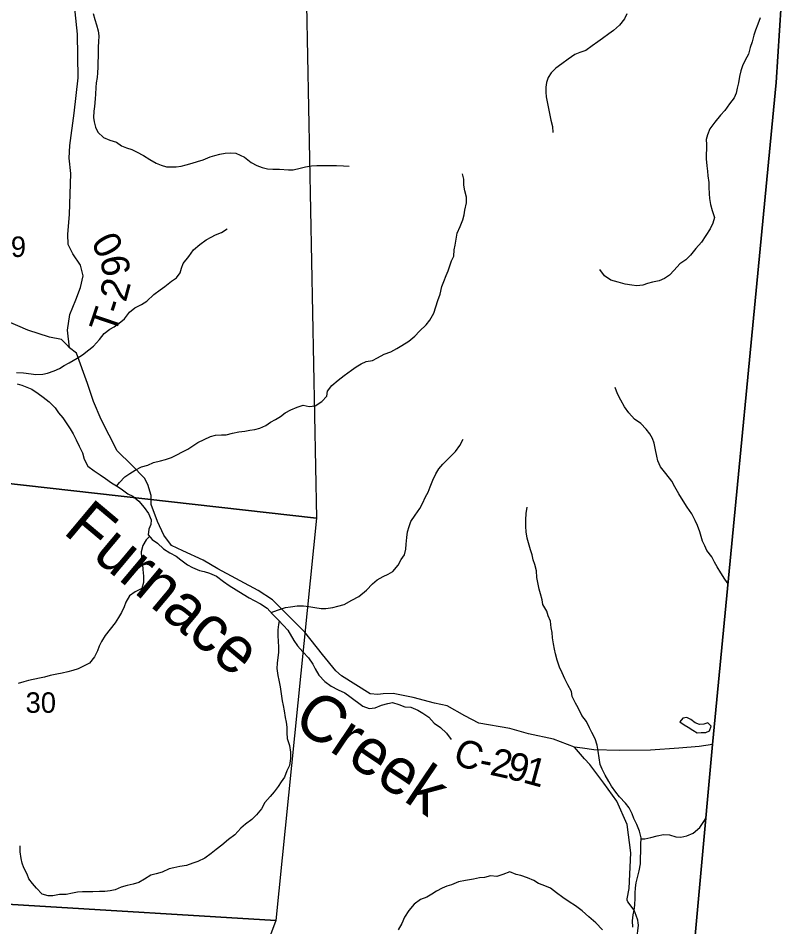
# Model space of a CAD drawing. Extents: x 1624196 to 2029251, y 146837 to 440034.
# Drawn here: x 1916230 to 1924399, y 283198 to 293004 of the extents above; entities that cross this region are included whole.
import ezdxf

# ---------------------------------------------------------------- set-up
doc = ezdxf.new("R2010")
doc.units = 0
for name, color, linetype in [('GM_X_Adjacent_County', 7, 'Continuous'), ('GM_X_County', 7, 'Continuous'), ('GM_X_County_Road', 7, 'Continuous'), ('GM_X_County_Road_Text', 7, 'Continuous'), ('GM_X_Minor_Lake', 7, 'Continuous'), ('GM_X_Minor_River', 7, 'Continuous'), ('GM_X_Minor_River_Text', 7, 'Continuous'), ('GM_X_Section', 7, 'Continuous'), ('GM_X_Section_Text', 7, 'Continuous'), ('GM_X_Township', 7, 'Continuous'), ('GM_X_Township_Road', 7, 'Continuous'), ('GM_X_Township_Road_Text', 7, 'Continuous')]:
    doc.layers.add(name, color=color, linetype=linetype)

msp = doc.modelspace()

# ---------------------------------------------------------------- linework, layer by layer
at = {"layer": 'GM_X_Adjacent_County'}
msp.add_lwpolyline([(1897145.2, 247540.1), (1909492.1, 246715.2), (1909526.5, 246833.4), (1910924.1, 251643.7), (1912105.7, 265904.3), (1912709.1, 273186.7), (1920427.2, 272579.1), (1921996.9, 272455.3), (1922190.7, 274667.2), (1922298.7, 275899.5), (1922453, 277697.2), (1923046.2, 277654), (1923341.7, 280921.1), (1923725.6, 285166.1), (1924414, 292310.8), (1924468.7, 293153.3), (1924886.6, 299586.5), (1925255.5, 303585.6), (1925774.5, 309210.6), (1931070.5, 308772.3), (1932945.8, 308617.1), (1934621.6, 308531.9), (1940473.1, 308073.5)], dxfattribs=at)
at = {"layer": 'GM_X_County'}
msp.add_lwpolyline([(1897304.4, 311233.1), (1901800, 310959.2), (1903135.1, 310877.8), (1905084.1, 310759.1), (1910566.5, 310425.2), (1912652.3, 310262.4), (1915328.5, 310053.6), (1915439.7, 310044.9), (1917959.5, 309848.4), (1919830.8, 309702.3), (1925774.5, 309210.6), (1925255.5, 303585.6), (1924886.6, 299586.5), (1924468.7, 293153.3), (1924414, 292310.8), (1923725.6, 285166.1), (1923341.7, 280921.1)], dxfattribs=at)
at = {"layer": 'GM_X_County_Road'}
msp.add_lwpolyline([(1923725.6, 285166.1), (1923581.7, 285143.3), (1923361.7, 285125.7), (1923055.6, 285105.9), (1922721, 285101.5), (1922446.3, 285108.6), (1922323.6, 285125.5), (1922237.2, 285137.4), (1922010.7, 285221.9), (1921738.7, 285281.3), (1921536.9, 285338.4), (1921204.9, 285396.1), (1921050.6, 285476.5), (1920861.6, 285582.1), (1920726.6, 285612.7), (1920494.7, 285673.1), (1920279.2, 285717.8), (1920171.1, 285711), (1920113.4, 285704.5), (1920028.8, 285711.4), (1919721.5, 285906.3), (1919658, 285960.8), (1919515.5, 286137.7), (1919325.2, 286379.6), (1918976.1, 286725.8), (1918821.4, 286826.2), (1918386.8, 287059.9), (1918226.2, 287154.2), (1918007.4, 287254.9), (1917885.7, 287314), (1917802.8, 287426.2), (1917733.1, 287570.9), (1917664.5, 287755.7), (1917666.1, 287854.1), (1917631.5, 287972.6), (1917593.4, 288040.8), (1917457.7, 288181.7), (1917297.7, 288334.1), (1917125.1, 288674.8), (1917042.3, 288867.2), (1916979.4, 289062.2), (1916859.3, 289388.1), (1916785, 289446.5), (1916754.8, 289479.7), (1916697.3, 289536.5), (1916568.4, 289563.3), (1916334.2, 289635.6), (1916093.1, 289741.8)], dxfattribs=at)
at = {"layer": 'GM_X_Minor_Lake'}
for points in [[(1923686.8, 285390), (1923677.5, 285398.8), (1923631.5, 285386.8), (1923587.4, 285382.8), (1923537.4, 285400.9), (1923493.5, 285437), (1923449.5, 285459.1), (1923405.4, 285451.1), (1923375.4, 285409), (1923421.4, 285378.9), (1923463.3, 285354.8)], [(1923463.3, 285354.8), (1923513.3, 285320.8), (1923559.3, 285292.7), (1923605.3, 285294.6), (1923655.4, 285296.6), (1923695.4, 285314.6), (1923713.5, 285364.7), (1923686.8, 285390)]]:
    msp.add_lwpolyline(points, dxfattribs=at)
at = {"layer": 'GM_X_Minor_River'}
for points in [[(1917040.5, 293053.9), (1917058.4, 292989.8), (1917076.3, 292933.7), (1917094.3, 292867.6), (1917100.2, 292813.5), (1917098.1, 292749.3), (1917092, 292695.2), (1917091.9, 292587.1), (1917089.8, 292533), (1917089.7, 292476.9), (1917087.6, 292414.8), (1917083.6, 292364.7), (1917073.5, 292306.6), (1917067.4, 292254.5), (1917063.3, 292182.4), (1917061.3, 292132.3), (1917053.1, 292052.1), (1917047.1, 292002), (1917045, 291933.9), (1917048.9, 291883.8), (1917064.8, 291827.7), (1917088.8, 291775.6), (1917150.7, 291715.5), (1917220.7, 291689.3), (1917290.7, 291667.3), (1917344.7, 291627.1), (1917398.7, 291603.1), (1917456.7, 291587), (1917508.7, 291562.9), (1917582.7, 291522.8), (1917650.7, 291478.6), (1917720.6, 291438.5), (1917772.6, 291416.4), (1917830.6, 291400.3), (1917880.7, 291398.3), (1917934.7, 291400.3), (1917990.7, 291406.2), (1918042.8, 291420.2), (1918108.8, 291440.2), (1918166.9, 291458.2), (1918226.9, 291474.2), (1918303, 291506.2), (1918353.1, 291522.2), (1918407.1, 291536.1), (1918463.2, 291546.1), (1918521.2, 291552.1), (1918579.2, 291546), (1918675.2, 291505.9), (1918747.2, 291445.7), (1918807.2, 291413.6), (1918863.2, 291391.5), (1918923.2, 291379.5), (1918981.2, 291375.4), (1919053.2, 291375.3), (1919147.3, 291367.2), (1919199.3, 291369.2), (1919273.3, 291385.2), (1919331.4, 291399.2), (1919397.4, 291409.1), (1919453.5, 291413.1), (1919527.5, 291415), (1919597.5, 291413), (1919667.6, 291414.9), (1919741.6, 291410.8), (1919803.6, 291408.8)], [(1922801.4, 293051.2), (1922777.3, 292997.2), (1922723.2, 292929.1), (1922657.1, 292871.1), (1922607, 292835), (1922536.9, 292785), (1922486.8, 292749), (1922426.7, 292707), (1922358.6, 292654.9), (1922292.6, 292634.9), (1922240.5, 292610.9), (1922168.4, 292560.9), (1922100.3, 292512.9), (1922034.2, 292464.8), (1921986.1, 292414.8), (1921952, 292362.7), (1921933.9, 292310.7), (1921927.9, 292258.6), (1921925.8, 292206.5), (1921929.7, 292154.4), (1921939.7, 292100.3), (1921955.6, 292028.1), (1921969.5, 291956), (1921981.4, 291903.9), (1921997.3, 291835.8), (1922003.3, 291769.6)], [(1924242.1, 293006), (1924216, 292937.9), (1924191.9, 292875.8), (1924173.8, 292819.7), (1924153.7, 292749.6), (1924133.6, 292687.5), (1924113.5, 292617.4), (1924079.4, 292549.3), (1924051.3, 292491.2), (1924031.2, 292435.1), (1924019.1, 292375), (1924007, 292306.9), (1923992.9, 292248.8), (1923982.8, 292194.8), (1923958.8, 292142.7), (1923910.6, 292080.6), (1923860.5, 292008.5), (1923814.4, 291956.5), (1923750.3, 291880.4), (1923698.2, 291810.3), (1923674.1, 291746.2), (1923658, 291696.1), (1923659.9, 291642), (1923659.7, 291487.8), (1923665.6, 291411.6), (1923671.5, 291351.5), (1923677.5, 291301.4), (1923685.4, 291231.3), (1923685.3, 291179.2), (1923689.2, 291109.1), (1923693.1, 291057), (1923703.1, 290992.8), (1923721, 290928.7), (1923748.9, 290854.5), (1923730.8, 290790.5), (1923700.7, 290730.4), (1923652.6, 290660.3), (1923606.5, 290588.2), (1923546.3, 290518.1), (1923490.2, 290448), (1923438.1, 290398), (1923372, 290352), (1923313.9, 290283.9), (1923261.8, 290229.8), (1923207.7, 290193.8), (1923151.7, 290169.8), (1923077.6, 290155.9), (1923025.6, 290139.9), (1922975.5, 290123.9), (1922909.5, 290113.9), (1922855.5, 290122), (1922783.4, 290134.1), (1922709.4, 290156.2), (1922629.4, 290178.3), (1922561.4, 290224.4), (1922511.5, 290290.6)], [(1917296.3, 287955.8), (1917323.8, 287994.6), (1917379.9, 288054.7), (1917434, 288090.7), (1917492.1, 288126.7), (1917562.1, 288160.7), (1917630.2, 288180.7), (1917692.3, 288208.7), (1917766.3, 288226.7), (1917820.4, 288240.7), (1917884.4, 288264.7), (1917934.5, 288286.7), (1918010.6, 288328.7), (1918062.6, 288354.7), (1918114.7, 288390.7), (1918168.8, 288426.8), (1918238.9, 288458.8), (1918304.9, 288490.8), (1918359, 288504.7), (1918425, 288506.7), (1918475.1, 288508.7), (1918545.1, 288526.6), (1918613.2, 288538.6), (1918677.2, 288548.6), (1918731.3, 288558.5), (1918783.3, 288564.5), (1918837.3, 288580.5), (1918903.4, 288608.5), (1918953.5, 288644.5), (1919009.6, 288674.5), (1919061.6, 288706.5), (1919111.7, 288744.6), (1919173.8, 288778.6), (1919243.8, 288806.6), (1919307.9, 288826.6), (1919371.9, 288812.5), (1919436, 288820.5), (1919508.1, 288868.5), (1919564.2, 288926.5), (1919570.2, 288978.6), (1919616.4, 289040.7), (1919686.5, 289096.8), (1919750.6, 289146.8), (1919828.7, 289204.8), (1919878.8, 289242.9), (1919934.8, 289272.9), (1919988.9, 289298.9), (1920056.9, 289310.8), (1920109, 289338.8), (1920181.1, 289376.9), (1920253.2, 289404.8), (1920319.2, 289438.9), (1920373.3, 289470.9), (1920449.4, 289518.9), (1920513.5, 289573), (1920561.6, 289625), (1920633.7, 289695.1), (1920673.8, 289745.1), (1920718, 289821.2), (1920738.1, 289889.3), (1920762.2, 289957.4), (1920784.3, 290027.5), (1920804.4, 290109.7), (1920824.5, 290163.8), (1920850.6, 290225.8), (1920870.7, 290275.9), (1920890.7, 290332), (1920908.8, 290384.1), (1920934.9, 290436.1), (1920937, 290504.3), (1920947.1, 290556.3), (1920957.2, 290618.5), (1920971.3, 290684.6), (1921001.4, 290756.7), (1921029.5, 290828.8), (1921045.6, 290880.8), (1921053.6, 290932.9), (1921069.8, 291011.1), (1921071.8, 291073.2), (1921053.9, 291141.3), (1921040, 291203.4), (1921040.1, 291265.5), (1921028.2, 291325.7)], [(1916212.8, 289181.6), (1916288.9, 289175.5), (1916368.9, 289165.5), (1916418.9, 289157.4), (1916494.9, 289163.4), (1916545, 289173.4), (1916619.1, 289199.3), (1916675.1, 289223.3), (1916727.2, 289255.4), (1916781.3, 289285.4), (1916867.4, 289335.4), (1916923.4, 289369.4), (1916993.6, 289425.5), (1917043.6, 289463.5), (1917107.8, 289535.6), (1917159.9, 289599.6), (1917218, 289649.7), (1917268, 289673.7), (1917322.1, 289713.7), (1917376.2, 289757.8), (1917430.3, 289829.8), (1917488.4, 289879.9), (1917562.5, 289915.9), (1917620.6, 289949.9), (1917694.7, 290022), (1917762.8, 290074), (1917812.9, 290110), (1917887, 290166.1), (1917939.1, 290202.1), (1917977.2, 290254.2), (1917993.2, 290306.3), (1918011.3, 290358.3), (1918071.5, 290432.4), (1918121.6, 290502.5), (1918189.7, 290560.6), (1918259.8, 290612.6), (1918311.9, 290642.6), (1918361.9, 290666.6), (1918426, 290692.6), (1918488.1, 290730.6)], [(1916218.7, 289057.4), (1916270.7, 289043.3), (1916322.7, 289023.2), (1916376.7, 288999.2), (1916446.6, 288955), (1916498.6, 288912.9), (1916564.6, 288862.8), (1916628.5, 288798.6), (1916666.5, 288746.5), (1916710.4, 288690.3), (1916756.4, 288628.2), (1916790.3, 288572.1), (1916822.2, 288520), (1916856.2, 288453.8), (1916890.1, 288383.7), (1916926, 288313.5), (1916941.9, 288245.4), (1916983.8, 288169.2), (1917049.8, 288119.1), (1917113.8, 288074.9), (1917171.8, 288036.8), (1917237.7, 287990.7), (1917291.7, 287958.6), (1917343.7, 287926.5), (1917413.7, 287872.3), (1917469.7, 287844.2), (1917533.6, 287792.1), (1917589.5, 287721.9), (1917635.5, 287657.8), (1917667.4, 287591.6), (1917663.3, 287539.5), (1917639.3, 287489.5), (1917633.2, 287429.4), (1917677.1, 287377.2), (1917733.1, 287337.1), (1917799.1, 287279), (1917867, 287232.8), (1917935, 287196.7), (1917987, 287160.6), (1918059, 287104.5), (1918112.9, 287074.4)], [(1923894.4, 286900.6), (1923857.7, 286951.4), (1923815.8, 287017.6), (1923775.8, 287083.7), (1923747.9, 287133.9), (1923717.9, 287192), (1923666, 287258.1), (1923644.1, 287310.3), (1923620.1, 287360.4), (1923602.2, 287410.5), (1923590.2, 287462.6), (1923564.3, 287528.7), (1923540.4, 287584.8), (1923502.5, 287657), (1923454.5, 287727.2), (1923408.6, 287795.3), (1923362.7, 287869.5), (1923320.8, 287945.7), (1923286.8, 288007.8), (1923220.9, 288092), (1923165, 288162.2), (1923137, 288226.3), (1923125.1, 288276.5), (1923109.2, 288344.6), (1923097.3, 288416.7), (1923079.3, 288466.8), (1923049.4, 288519), (1923011.4, 288569.1), (1922953.5, 288629.2), (1922885.5, 288677.4), (1922823.6, 288743.5), (1922775.6, 288809.7), (1922735.7, 288881.9), (1922701.8, 288950), (1922675.9, 289018.2)], [(1918961, 286589.6), (1919028.8, 286616.8), (1919116.9, 286642.8), (1919170.9, 286652.8), (1919241, 286662.7), (1919309, 286662.7), (1919367, 286656.6), (1919433, 286644.5), (1919503, 286634.5), (1919553.1, 286634.4), (1919627.1, 286644.4), (1919681.2, 286658.4), (1919751.2, 286676.3), (1919831.3, 286722.4), (1919909.4, 286764.4), (1919989.6, 286832.4), (1920053.7, 286898.5), (1920105.8, 286944.5), (1920169.9, 286978.6), (1920225.9, 287004.6), (1920276, 287034.6), (1920332.1, 287100.6), (1920366.2, 287160.7), (1920402.3, 287212.8), (1920416.4, 287274.9), (1920418.5, 287329), (1920426.6, 287401.1), (1920434.6, 287461.2), (1920450.7, 287517.3), (1920470.8, 287573.4), (1920516.9, 287641.5), (1920567, 287711.6), (1920595.1, 287765.6), (1920629.2, 287839.7), (1920655.3, 287889.8), (1920677.4, 287945.9), (1920705.5, 288020), (1920739.6, 288086.1), (1920771.7, 288140.2), (1920813.8, 288190.2), (1920952.1, 288328.4), (1920998.2, 288394.4), (1921034.3, 288460.5)], [(1921840.6, 286913.1), (1921830.7, 286967.2), (1921824.8, 287039.3), (1921806.9, 287107.5), (1921790.9, 287157.5), (1921779, 287213.7), (1921763.1, 287267.8), (1921739.1, 287343.9), (1921725.2, 287394), (1921715.3, 287462.2), (1921709.4, 287520.3), (1921711.5, 287590.4), (1921713.6, 287658.5), (1921725.7, 287726.6)], [(1917648, 287411.8), (1917613.1, 287373.3), (1917577, 287313.2), (1917558.9, 287245.1), (1917562.8, 287183), (1917572.7, 287108.8), (1917576.6, 287054.7), (1917582.5, 286982.6), (1917584.5, 286912.5), (1917564.4, 286848.4), (1917494.3, 286814.4), (1917430.2, 286770.3), (1917392.1, 286702.2), (1917374, 286650.1), (1917343.9, 286592.1), (1917311.8, 286536), (1917277.7, 286479.9), (1917221.6, 286411.8), (1917169.5, 286343.8), (1917129.4, 286277.7), (1917103.3, 286227.6), (1917085.2, 286177.5), (1917055.1, 286111.4), (1916999, 286045.3), (1916928.9, 286007.3), (1916878.8, 285983.3), (1916820.8, 285965.3), (1916766.7, 285949.3), (1916704.7, 285935.4), (1916648.6, 285923.4), (1916574.6, 285909.4), (1916512.5, 285893.4), (1916458.5, 285881.5), (1916342.4, 285857.5), (1916290.4, 285841.5), (1916228.3, 285825.5)], [(1918112.9, 287074.4), (1918186.9, 287042.2), (1918238.9, 287032.2), (1918297, 287016.1), (1918370.9, 286982), (1918446.9, 286923.8), (1918508.9, 286881.7), (1918584.9, 286833.5), (1918660.8, 286787.4), (1918724.8, 286749.3), (1918778.8, 286721.2), (1918844.8, 286683.1), (1918916.8, 286636.9), (1918976.7, 286572.8), (1919038.6, 286510.6), (1919094.6, 286448.5), (1919140.6, 286398.3), (1919206.4, 286288.1), (1919244.4, 286229.9), (1919302.3, 286165.8), (1919364.3, 286099.6), (1919412.2, 286031.5), (1919438.1, 285981.3), (1919476.1, 285913.2), (1919542, 285847), (1919610, 285796.9), (1919686, 285754.7), (1919758, 285722.6), (1919809.9, 285684.5), (1919949.9, 285580.2), (1920017.9, 285556.1), (1920085.9, 285562.1), (1920152, 285590.1), (1920220, 285610), (1920270.1, 285618), (1920338.1, 285597.9), (1920404.1, 285573.8), (1920470.1, 285567.8), (1920546.1, 285537.6), (1920600.1, 285503.5), (1920664.1, 285459.4), (1920722, 285397.2), (1920790, 285349.1), (1920853.9, 285289), (1920905.9, 285220.8)], [(1922866.1, 283195.4), (1922862.2, 283261.5), (1922870.3, 283327.7), (1922880.4, 283377.7), (1922886.5, 283433.8), (1922890.6, 283512), (1922890.6, 283562.1), (1922894.7, 283620.2), (1922902.8, 283674.3), (1922920.9, 283746.4), (1922933, 283802.5), (1922949.1, 283876.6), (1922949.2, 283946.7), (1922951.3, 284006.8), (1922953.4, 284083), (1922957.5, 284157.1), (1922937.6, 284229.3), (1922907.6, 284301.4), (1922877.7, 284367.6), (1922857.8, 284417.7), (1922825.8, 284483.8), (1922787.9, 284533.9), (1922723.9, 284600.1), (1922684, 284650.2), (1922634.1, 284716.4), (1922606.1, 284766.5), (1922568.2, 284834.7), (1922534.3, 284898.8), (1922512.3, 284948.9), (1922502.4, 285021.1), (1922490.5, 285093.2), (1922480.6, 285157.3), (1922458.7, 285227.5), (1922422.7, 285295.6), (1922398.8, 285345.8), (1922364.9, 285413.9), (1922314.9, 285480.1), (1922275, 285562.2), (1922247.1, 285612.4), (1922211.1, 285682.5), (1922203.2, 285738.6), (1922165.3, 285808.8), (1922133.4, 285872.9), (1922103.4, 285941.1), (1922075.5, 285999.2), (1922049.6, 286077.4), (1922031.7, 286143.5), (1922019.7, 286193.6), (1922009.8, 286251.7), (1921997.9, 286315.9), (1921994, 286374), (1921984, 286426.1), (1921976.1, 286498.2), (1921952.2, 286554.3), (1921936.3, 286606.4), (1921896.3, 286676.6), (1921886.4, 286726.7), (1921870.5, 286792.8), (1921856.5, 286842.9), (1921840.6, 286913.1)], [(1919047.1, 286501.2), (1919040.6, 286462.5), (1919034.5, 286402.4), (1919034.4, 286334.3), (1919036.3, 286284.2), (1919040.2, 286212.1), (1919040.2, 286160), (1919034.1, 286105.9), (1919026, 286043.8), (1919023.9, 285987.7), (1919033.8, 285909.5), (1919045.8, 285859.4), (1919057.7, 285789.3), (1919081.5, 285637), (1919091.4, 285586.9), (1919101.4, 285528.8), (1919113.3, 285456.6), (1919123.2, 285406.5), (1919129.1, 285352.5), (1919131.1, 285292.3), (1919135, 285232.2), (1919158.9, 285154.1), (1919168.8, 285081.9), (1919170.7, 285013.8), (1919158.6, 284939.7), (1919130.5, 284883.6), (1919104.4, 284813.5), (1919068.3, 284763.4), (1919036.2, 284713.4), (1918994.1, 284655.3), (1918952, 284603.2), (1918893.9, 284541.2), (1918855.8, 284473.1), (1918803.7, 284407), (1918753.6, 284356.9), (1918685.5, 284304.9), (1918635.4, 284262.9), (1918569.3, 284192.8), (1918499.2, 284140.7), (1918429.1, 284078.7), (1918369, 284034.6), (1918314.9, 283988.6), (1918246.8, 283938.6), (1918170.7, 283904.6), (1918114.6, 283884.6), (1918046.6, 283860.6), (1917976.5, 283848.6), (1917910.5, 283836.6), (1917858.4, 283822.7), (1917786.3, 283786.6), (1917718.3, 283768.7), (1917662.2, 283756.7), (1917594.1, 283712.6), (1917534.1, 283676.6), (1917472, 283658.6), (1917406, 283642.7), (1917341.9, 283624.7), (1917275.8, 283598.7), (1917223.8, 283586.7), (1917165.8, 283580.7), (1917107.7, 283580.8), (1917035.7, 283576.8), (1916983.7, 283574.9), (1916925.6, 283576.9), (1916869.6, 283572.9), (1916817.6, 283563), (1916747.5, 283549), (1916675.5, 283547), (1916605.4, 283533), (1916555.4, 283533.1), (1916489.4, 283549.2), (1916429.4, 283617.3), (1916385.5, 283667.5), (1916345.5, 283717.6), (1916327.6, 283767.7), (1916289.7, 283833.8), (1916273.7, 283885.9), (1916261.8, 283936), (1916251.9, 284006.2), (1916250, 284072.3)], [(1922956.9, 284147.5), (1922995.5, 284149.1), (1923061.5, 284163), (1923129.6, 284181), (1923195.6, 284193), (1923261.7, 284192.9), (1923331.7, 284170.8), (1923383.7, 284166.8), (1923449.8, 284180.7), (1923515.8, 284208.7), (1923587.9, 284268.8), (1923632.1, 284334.8), (1923657.9, 284375.7)], [(1922537.9, 283167.7), (1922466, 283239.8), (1922390, 283306), (1922320.1, 283372.2), (1922248.1, 283424.4), (1922178.1, 283466.5), (1922110.2, 283514.7), (1922042.2, 283564.8), (1921976.2, 283615), (1921898.2, 283649.1), (1921848.2, 283667.2), (1921796.3, 283697.3), (1921730.3, 283727.4), (1921658.3, 283753.5), (1921606.3, 283763.5), (1921538.3, 283793.6), (1921464.2, 283763.7), (1921398.1, 283741.7), (1921330.1, 283749.7), (1921264, 283731.8), (1921212, 283727.8), (1921145.9, 283713.8), (1921059.9, 283697.9), (1920983.8, 283683.9), (1920907.7, 283651.9), (1920857.7, 283635.9), (1920807.6, 283613.9), (1920747.6, 283583.9), (1920695.5, 283551.9), (1920641.4, 283519.9), (1920575.4, 283493.9), (1920505.3, 283441.9), (1920449.1, 283373.8), (1920401, 283303.7), (1920370.9, 283233.6), (1920332.8, 283167.5)]]:
    msp.add_lwpolyline(points, dxfattribs=at)
at = {"layer": 'GM_X_Section'}
for points in [[(1914338.9, 293517.7), (1919342.8, 293147.4), (1919449.5, 287608.5), (1913920, 288229.9), (1913971.5, 288921.8)], [(1913920, 288229.9), (1919449.5, 287608.5), (1919012.5, 283266.8), (1913558.5, 283598), (1913556.6, 283666.1)], [(1919012.5, 283266.8), (1917083.6, 278098), (1913215.6, 278342.1), (1913558.5, 283598)]]:
    msp.add_lwpolyline(points, close=True, dxfattribs=at)
at = {"layer": 'GM_X_Township'}
msp.add_lwpolyline([(1897304.4, 311233.1), (1901800, 310959.2), (1903135.1, 310877.8), (1905084.1, 310759.1), (1910566.5, 310425.2), (1912652.3, 310262.4), (1915328.5, 310053.6), (1915439.7, 310044.9), (1917959.5, 309848.4), (1919830.8, 309702.3), (1925774.5, 309210.6), (1925255.5, 303585.6), (1924886.6, 299586.5), (1924468.7, 293153.3), (1924414, 292310.8), (1923725.6, 285166.1), (1923341.7, 280921.1)], dxfattribs=at)
at = {"layer": 'GM_X_Township_Road'}
for points in [[(1916785, 289446.5), (1916763, 289638.4), (1916788.9, 289807.6), (1916853.3, 289963.7), (1916902.1, 290097.3), (1916931.1, 290224.4), (1916902.3, 290338), (1916821.2, 290460.3), (1916768.5, 290563.3), (1916765.9, 290673.5), (1916784.7, 290886.6), (1916798.1, 291326.2), (1916782, 291492.3), (1916788.8, 291628.8), (1916834.3, 291979), (1916879.2, 292359.3), (1916869.7, 292832.4), (1916821.8, 293316.6)], [(1922909.3, 283066.7), (1922927.2, 283215.1), (1922925.4, 283241.9), (1922918.5, 283271.2), (1922902.4, 283319.5), (1922881.2, 283376.5), (1922810.8, 283469), (1922803.6, 283486.7), (1922803.6, 283501), (1922827.4, 283611.8), (1922844.1, 283997.3), (1922806.6, 284301.3), (1922694.3, 284553.2), (1922553.2, 284750.2), (1922402, 284951), (1922344.4, 285011.7), (1922237.2, 285137.4)]]:
    msp.add_lwpolyline(points, dxfattribs=at)

# ---------------------------------------------------------------- texts
at = {"layer": 'GM_X_County_Road_Text'}
for s, rotation, p in [('C', 338.65735, (1920906.4, 284971)), ('2', 347.69809, (1921311.4, 284841.6)), ('9', 346.25407, (1921490, 284802.6)), ('-', 348.90521, (1921192.1, 284864.9)), ('1', 344.69651, (1921667.4, 284759.3))]:
    msp.add_text(s, height=300, rotation=rotation, dxfattribs=at).set_placement(p)
at = {"layer": 'GM_X_Minor_River_Text'}
for s, height, rotation, p in [('Furnace', 499.97, 320.00314, (1916702.9, 287453.3)), ('Creek', 499.98, 326.00185, (1919176.2, 285375.2))]:
    msp.add_text(s, height=height, rotation=rotation, dxfattribs=at).set_placement(p)
at = {"layer": 'GM_X_Section_Text'}
for s, p in [('19', (1915986.3, 290427.1)), ('30', (1916309.7, 285507.9))]:
    msp.add_text(s, height=221, rotation=0.00001, dxfattribs=at).set_placement(p)
at = {"layer": 'GM_X_Township_Road_Text'}
for s, rotation, p in [('0', 118.77329, (1917379.6, 290533.9)), ('9', 99.7539, (1917446.6, 290249.7)), ('2', 74.92902, (1917392, 289930.8)), ('T', 71.21133, (1917275.4, 289580.9)), ('-', 71.98332, (1917349.1, 289797.5))]:
    msp.add_text(s, height=300, rotation=rotation, dxfattribs=at).set_placement(p)

doc.saveas('drawing.dxf')
